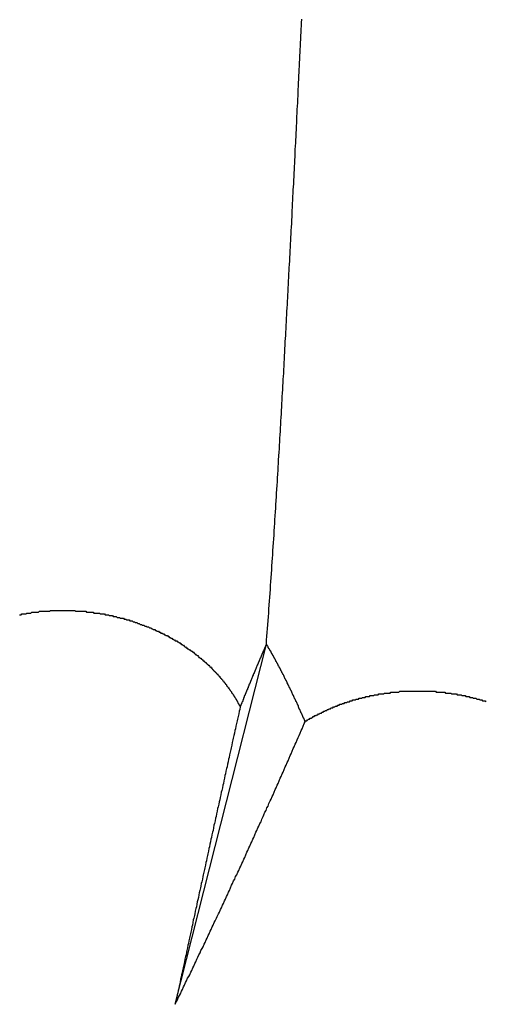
# Model space of a CAD drawing. Extents: x 1107 to 4046, y 937 to 3355.
# Tile 363 of 656: x 2136.133 to 2136.669, y 2668.065 to 2669.198. Entities that reach past the tile are written whole.
import ezdxf

# ---------------------------------------------------------------- set-up
doc = ezdxf.new("R2010")
doc.units = 0
doc.layers.add('KF_VIDA_L___C_REAR', color=7, linetype='CONTINUOUS')

# ---------------------------------------------------------------- blocks, each defined once
blk = doc.blocks.new('KF_VIDA_L___C_REAR')
at = {"layer": 'KF_VIDA_L___C_REAR'}
blk.add_line((-50.666892, 978.852269), (-50.562136, 979.2662), dxfattribs=at)
for points in [[(-50.5621, 979.266, 0), (-50.5618, 979.271, 0), (-50.5615, 979.275, 0), (-50.5611, 979.28, 0), (-50.5608, 979.284, 0), (-50.5604, 979.289, 0), (-50.5601, 979.293, 0), (-50.5598, 979.298, 0), (-50.5594, 979.302, 0), (-50.5591, 979.307, 0), (-50.5588, 979.311, 0), (-50.5585, 979.316, 0), (-50.5582, 979.32, 0), (-50.5578, 979.325, 0), (-50.5575, 979.329, 0), (-50.5572, 979.334, 0), (-50.5569, 979.338, 0), (-50.5566, 979.343, 0), (-50.5563, 979.347, 0), (-50.556, 979.352, 0), (-50.5557, 979.356, 0), (-50.5554, 979.361, 0), (-50.5551, 979.365, 0), (-50.5548, 979.369, 0), (-50.5545, 979.374, 0), (-50.5542, 979.378, 0), (-50.5539, 979.383, 0), (-50.5536, 979.387, 0), (-50.5533, 979.392, 0), (-50.553, 979.396, 0), (-50.5527, 979.401, 0), (-50.5524, 979.405, 0), (-50.5522, 979.409, 0), (-50.5519, 979.414, 0), (-50.5516, 979.418, 0), (-50.5513, 979.423, 0), (-50.5511, 979.427, 0), (-50.5508, 979.431, 0), (-50.5505, 979.436, 0), (-50.5503, 979.44, 0), (-50.55, 979.444, 0), (-50.5497, 979.449, 0), (-50.5495, 979.453, 0), (-50.5492, 979.457, 0), (-50.549, 979.462, 0), (-50.5487, 979.466, 0), (-50.5485, 979.47, 0), (-50.5482, 979.474, 0), (-50.548, 979.478, 0), (-50.5477, 979.483, 0), (-50.5475, 979.487, 0), (-50.5472, 979.491, 0), (-50.547, 979.495, 0), (-50.5467, 979.499, 0), (-50.5465, 979.503, 0), (-50.5463, 979.507, 0), (-50.546, 979.511, 0), (-50.5458, 979.515, 0), (-50.5456, 979.519, 0), (-50.5453, 979.523, 0), (-50.5451, 979.527, 0), (-50.5449, 979.531, 0), (-50.5447, 979.535, 0), (-50.5444, 979.539, 0), (-50.5442, 979.543, 0), (-50.544, 979.547, 0), (-50.5438, 979.551, 0), (-50.5435, 979.555, 0), (-50.5433, 979.559, 0), (-50.5431, 979.563, 0), (-50.5429, 979.567, 0), (-50.5426, 979.571, 0), (-50.5424, 979.574, 0), (-50.5422, 979.578, 0), (-50.542, 979.582, 0), (-50.5418, 979.586, 0), (-50.5416, 979.59, 0), (-50.5413, 979.594, 0), (-50.5411, 979.598, 0), (-50.5409, 979.602, 0), (-50.5407, 979.606, 0), (-50.5405, 979.61, 0), (-50.5403, 979.614, 0), (-50.54, 979.618, 0), (-50.5398, 979.621, 0), (-50.5396, 979.625, 0), (-50.5394, 979.629, 0), (-50.5392, 979.633, 0), (-50.539, 979.637, 0), (-50.5388, 979.641, 0), (-50.5386, 979.645, 0), (-50.5384, 979.649, 0), (-50.5381, 979.653, 0), (-50.5379, 979.657, 0), (-50.5377, 979.661, 0), (-50.5375, 979.664, 0), (-50.5373, 979.668, 0), (-50.5371, 979.672, 0), (-50.5369, 979.676, 0), (-50.5367, 979.68, 0), (-50.5365, 979.684, 0), (-50.5363, 979.688, 0), (-50.5361, 979.692, 0), (-50.5359, 979.696, 0), (-50.5357, 979.699, 0), (-50.5355, 979.703, 0), (-50.5353, 979.707, 0), (-50.5351, 979.711, 0), (-50.5348, 979.715, 0), (-50.5346, 979.719, 0), (-50.5344, 979.723, 0), (-50.5342, 979.727, 0), (-50.534, 979.73, 0), (-50.5338, 979.734, 0), (-50.5336, 979.738, 0), (-50.5334, 979.742, 0), (-50.5332, 979.746, 0), (-50.533, 979.75, 0), (-50.5328, 979.754, 0), (-50.5326, 979.758, 0), (-50.5325, 979.761, 0), (-50.5323, 979.765, 0), (-50.5321, 979.769, 0), (-50.5319, 979.773, 0), (-50.5317, 979.777, 0), (-50.5315, 979.781, 0), (-50.5313, 979.785, 0), (-50.5311, 979.789, 0), (-50.5309, 979.792, 0), (-50.5307, 979.796, 0), (-50.5305, 979.8, 0), (-50.5303, 979.804, 0), (-50.5301, 979.808, 0), (-50.5299, 979.812, 0), (-50.5297, 979.816, 0), (-50.5295, 979.819, 0), (-50.5293, 979.823, 0), (-50.5291, 979.827, 0), (-50.529, 979.831, 0), (-50.5288, 979.835, 0), (-50.5286, 979.839, 0), (-50.5284, 979.843, 0), (-50.5282, 979.846, 0), (-50.528, 979.85, 0), (-50.5278, 979.854, 0), (-50.5276, 979.858, 0), (-50.5274, 979.862, 0), (-50.5272, 979.866, 0), (-50.527, 979.87, 0), (-50.5269, 979.873, 0), (-50.5267, 979.877, 0), (-50.5265, 979.881, 0), (-50.5263, 979.885, 0), (-50.5261, 979.889, 0), (-50.5259, 979.893, 0), (-50.5257, 979.897, 0), (-50.5255, 979.9, 0), (-50.5254, 979.904, 0), (-50.5252, 979.908, 0), (-50.525, 979.912, 0), (-50.5248, 979.916, 0), (-50.5246, 979.92, 0), (-50.5244, 979.924, 0), (-50.5242, 979.927, 0), (-50.5241, 979.931, 0), (-50.5239, 979.935, 0), (-50.5237, 979.939, 0), (-50.5235, 979.943, 0), (-50.5233, 979.947, 0), (-50.5231, 979.95, 0), (-50.523, 979.954, 0), (-50.5228, 979.958, 0), (-50.5226, 979.962, 0), (-50.5224, 979.966, 0), (-50.5222, 979.97, 0), (-50.522, 979.974, 0), (-50.5218, 979.977, 0), (-50.5217, 979.981, 0), (-50.5215, 979.985, 0)], [(-50.8462, 979.3, 0), (-50.8453, 979.3, 0), (-50.8443, 979.3, 0), (-50.8434, 979.301, 0), (-50.8424, 979.301, 0), (-50.8415, 979.301, 0), (-50.8406, 979.301, 0), (-50.8396, 979.301, 0), (-50.8387, 979.301, 0), (-50.8377, 979.302, 0), (-50.8368, 979.302, 0), (-50.8358, 979.302, 0), (-50.8349, 979.302, 0), (-50.8339, 979.302, 0), (-50.833, 979.302, 0), (-50.832, 979.303, 0), (-50.831, 979.303, 0), (-50.8301, 979.303, 0), (-50.8291, 979.303, 0), (-50.8282, 979.303, 0), (-50.8272, 979.303, 0), (-50.8262, 979.303, 0), (-50.8253, 979.303, 0), (-50.8243, 979.303, 0), (-50.8233, 979.304, 0), (-50.8224, 979.304, 0), (-50.8214, 979.304, 0), (-50.8204, 979.304, 0), (-50.8195, 979.304, 0), (-50.8185, 979.304, 0), (-50.8175, 979.304, 0), (-50.8166, 979.304, 0), (-50.8156, 979.304, 0), (-50.8146, 979.304, 0), (-50.8137, 979.304, 0), (-50.8127, 979.304, 0), (-50.8117, 979.304, 0), (-50.8107, 979.305, 0), (-50.8098, 979.305, 0), (-50.8088, 979.305, 0), (-50.8078, 979.305, 0), (-50.8068, 979.305, 0), (-50.8059, 979.305, 0), (-50.8049, 979.305, 0), (-50.8039, 979.305, 0), (-50.8029, 979.305, 0), (-50.802, 979.305, 0), (-50.801, 979.305, 0), (-50.8, 979.305, 0), (-50.799, 979.305, 0), (-50.7981, 979.305, 0), (-50.7971, 979.305, 0), (-50.7961, 979.305, 0), (-50.7951, 979.305, 0), (-50.7942, 979.305, 0), (-50.7932, 979.305, 0), (-50.7922, 979.305, 0), (-50.7913, 979.305, 0), (-50.7903, 979.305, 0), (-50.7893, 979.305, 0), (-50.7883, 979.305, 0), (-50.7874, 979.305, 0), (-50.7864, 979.305, 0), (-50.7854, 979.305, 0), (-50.7845, 979.305, 0), (-50.7835, 979.305, 0), (-50.7825, 979.305, 0), (-50.7816, 979.304, 0), (-50.7806, 979.304, 0), (-50.7796, 979.304, 0), (-50.7787, 979.304, 0), (-50.7777, 979.304, 0), (-50.7767, 979.304, 0), (-50.7758, 979.304, 0), (-50.7748, 979.304, 0), (-50.7738, 979.304, 0), (-50.7729, 979.304, 0), (-50.7719, 979.304, 0), (-50.771, 979.304, 0), (-50.77, 979.304, 0), (-50.7691, 979.303, 0), (-50.7681, 979.303, 0), (-50.7671, 979.303, 0), (-50.7662, 979.303, 0), (-50.7652, 979.303, 0), (-50.7643, 979.303, 0), (-50.7634, 979.303, 0), (-50.7624, 979.303, 0), (-50.7615, 979.303, 0), (-50.7605, 979.302, 0), (-50.7596, 979.302, 0), (-50.7586, 979.302, 0), (-50.7577, 979.302, 0), (-50.7568, 979.302, 0), (-50.7558, 979.302, 0), (-50.7549, 979.302, 0), (-50.754, 979.302, 0), (-50.753, 979.301, 0), (-50.7521, 979.301, 0), (-50.7512, 979.301, 0), (-50.7503, 979.301, 0), (-50.7494, 979.301, 0), (-50.7484, 979.301, 0), (-50.7475, 979.3, 0), (-50.7466, 979.3, 0), (-50.7457, 979.3, 0), (-50.7448, 979.3, 0), (-50.7439, 979.3, 0), (-50.743, 979.299, 0), (-50.7421, 979.299, 0), (-50.7411, 979.299, 0), (-50.7402, 979.299, 0), (-50.7393, 979.299, 0), (-50.7384, 979.298, 0), (-50.7375, 979.298, 0), (-50.7366, 979.298, 0), (-50.7357, 979.298, 0), (-50.7348, 979.298, 0), (-50.7339, 979.297, 0), (-50.7329, 979.297, 0), (-50.732, 979.297, 0), (-50.7311, 979.297, 0), (-50.7302, 979.296, 0), (-50.7293, 979.296, 0), (-50.7284, 979.296, 0), (-50.7275, 979.296, 0), (-50.7266, 979.296, 0), (-50.7256, 979.295, 0), (-50.7247, 979.295, 0), (-50.7238, 979.295, 0), (-50.7229, 979.294, 0), (-50.722, 979.294, 0), (-50.7211, 979.294, 0), (-50.7202, 979.294, 0), (-50.7193, 979.293, 0), (-50.7184, 979.293, 0), (-50.7174, 979.293, 0), (-50.7165, 979.293, 0), (-50.7156, 979.292, 0), (-50.7147, 979.292, 0), (-50.7138, 979.292, 0), (-50.7129, 979.291, 0), (-50.712, 979.291, 0), (-50.7111, 979.291, 0), (-50.7102, 979.29, 0), (-50.7093, 979.29, 0), (-50.7084, 979.29, 0), (-50.7075, 979.289, 0), (-50.7066, 979.289, 0), (-50.7057, 979.289, 0), (-50.7048, 979.288, 0), (-50.7039, 979.288, 0), (-50.703, 979.288, 0), (-50.7021, 979.287, 0), (-50.7012, 979.287, 0), (-50.7003, 979.287, 0), (-50.6994, 979.286, 0), (-50.6985, 979.286, 0), (-50.6977, 979.286, 0), (-50.6968, 979.285, 0), (-50.6959, 979.285, 0), (-50.695, 979.285, 0), (-50.6941, 979.284, 0), (-50.6932, 979.284, 0), (-50.6924, 979.283, 0), (-50.6915, 979.283, 0), (-50.6906, 979.283, 0), (-50.6897, 979.282, 0), (-50.6889, 979.282, 0), (-50.688, 979.281, 0), (-50.6871, 979.281, 0), (-50.6862, 979.281, 0), (-50.6854, 979.28, 0), (-50.6845, 979.28, 0), (-50.6837, 979.279, 0), (-50.6828, 979.279, 0), (-50.6819, 979.279, 0), (-50.6811, 979.278, 0), (-50.6802, 979.278, 0), (-50.6794, 979.277, 0), (-50.6785, 979.277, 0), (-50.6777, 979.276, 0), (-50.6769, 979.276, 0), (-50.676, 979.276, 0), (-50.6752, 979.275, 0), (-50.6743, 979.275, 0), (-50.6735, 979.274, 0), (-50.6727, 979.274, 0), (-50.6718, 979.273, 0), (-50.671, 979.273, 0), (-50.6702, 979.272, 0), (-50.6694, 979.272, 0), (-50.6686, 979.271, 0), (-50.6677, 979.271, 0), (-50.6669, 979.27, 0), (-50.6661, 979.27, 0), (-50.6653, 979.27, 0), (-50.6645, 979.269, 0), (-50.6637, 979.269, 0), (-50.6629, 979.268, 0), (-50.6621, 979.268, 0), (-50.6613, 979.267, 0), (-50.6605, 979.267, 0), (-50.6597, 979.266, 0), (-50.659, 979.266, 0), (-50.6582, 979.265, 0), (-50.6574, 979.265, 0), (-50.6566, 979.264, 0), (-50.6559, 979.263, 0), (-50.6551, 979.263, 0), (-50.6543, 979.262, 0), (-50.6536, 979.262, 0), (-50.6528, 979.261, 0), (-50.652, 979.261, 0), (-50.6513, 979.26, 0), (-50.6505, 979.26, 0), (-50.6498, 979.259, 0), (-50.649, 979.259, 0), (-50.6483, 979.258, 0), (-50.6476, 979.258, 0), (-50.6468, 979.257, 0), (-50.6461, 979.257, 0), (-50.6454, 979.256, 0), (-50.6446, 979.255, 0), (-50.6439, 979.255, 0), (-50.6432, 979.254, 0), (-50.6425, 979.254, 0), (-50.6418, 979.253, 0), (-50.6411, 979.253, 0), (-50.6404, 979.252, 0), (-50.6397, 979.251, 0), (-50.639, 979.251, 0), (-50.6383, 979.25, 0), (-50.6376, 979.25, 0), (-50.6369, 979.249, 0), (-50.6362, 979.249, 0), (-50.6356, 979.248, 0), (-50.6349, 979.247, 0), (-50.6342, 979.247, 0), (-50.6335, 979.246, 0), (-50.6329, 979.246, 0), (-50.6322, 979.245, 0), (-50.6316, 979.245, 0), (-50.6309, 979.244, 0), (-50.6303, 979.243, 0), (-50.6296, 979.243, 0), (-50.629, 979.242, 0), (-50.6283, 979.242, 0), (-50.6277, 979.241, 0), (-50.6271, 979.24, 0), (-50.6264, 979.24, 0), (-50.6258, 979.239, 0), (-50.6252, 979.239, 0), (-50.6246, 979.238, 0), (-50.624, 979.237, 0), (-50.6234, 979.237, 0), (-50.6228, 979.236, 0), (-50.6222, 979.235, 0), (-50.6216, 979.235, 0), (-50.621, 979.234, 0), (-50.6204, 979.234, 0), (-50.6198, 979.233, 0), (-50.6192, 979.232, 0), (-50.6187, 979.232, 0), (-50.6181, 979.231, 0), (-50.6175, 979.231, 0), (-50.617, 979.23, 0), (-50.6164, 979.229, 0), (-50.6159, 979.229, 0), (-50.6153, 979.228, 0), (-50.6148, 979.227, 0), (-50.6142, 979.227, 0), (-50.6137, 979.226, 0), (-50.6132, 979.226, 0), (-50.6126, 979.225, 0), (-50.6121, 979.224, 0), (-50.6116, 979.224, 0), (-50.6111, 979.223, 0), (-50.6106, 979.222, 0), (-50.6101, 979.222, 0), (-50.6095, 979.221, 0), (-50.609, 979.22, 0), (-50.6085, 979.22, 0), (-50.608, 979.219, 0), (-50.6075, 979.218, 0), (-50.6071, 979.218, 0), (-50.6066, 979.217, 0), (-50.6061, 979.216, 0), (-50.6056, 979.216, 0), (-50.6051, 979.215, 0), (-50.6046, 979.214, 0), (-50.6042, 979.214, 0), (-50.6037, 979.213, 0), (-50.6032, 979.212, 0), (-50.6027, 979.212, 0), (-50.6023, 979.211, 0), (-50.6018, 979.21, 0), (-50.6014, 979.21, 0), (-50.6009, 979.209, 0), (-50.6005, 979.208, 0), (-50.6, 979.208, 0), (-50.5996, 979.207, 0), (-50.5991, 979.206, 0), (-50.5987, 979.206, 0), (-50.5983, 979.205, 0), (-50.5978, 979.204, 0), (-50.5974, 979.203, 0), (-50.597, 979.203, 0), (-50.5966, 979.202, 0), (-50.5961, 979.201, 0), (-50.5957, 979.201, 0), (-50.5953, 979.2, 0), (-50.5949, 979.199, 0), (-50.5945, 979.198, 0), (-50.5941, 979.198, 0), (-50.5937, 979.197, 0), (-50.5933, 979.196, 0), (-50.593, 979.196, 0), (-50.5926, 979.195, 0), (-50.5922, 979.194, 0)], [(-50.5621, 979.266, 0), (-50.5623, 979.266, 0), (-50.5625, 979.265, 0), (-50.5627, 979.265, 0), (-50.5629, 979.265, 0), (-50.5631, 979.264, 0), (-50.5632, 979.264, 0), (-50.5634, 979.263, 0), (-50.5636, 979.263, 0), (-50.5638, 979.262, 0), (-50.564, 979.262, 0), (-50.5642, 979.262, 0), (-50.5644, 979.261, 0), (-50.5646, 979.261, 0), (-50.5648, 979.26, 0), (-50.565, 979.26, 0), (-50.5652, 979.259, 0), (-50.5654, 979.259, 0), (-50.5656, 979.258, 0), (-50.5657, 979.258, 0), (-50.5659, 979.258, 0), (-50.5661, 979.257, 0), (-50.5663, 979.257, 0), (-50.5665, 979.256, 0), (-50.5668, 979.256, 0), (-50.567, 979.255, 0), (-50.5672, 979.255, 0), (-50.5674, 979.254, 0), (-50.5676, 979.254, 0), (-50.5678, 979.253, 0), (-50.568, 979.253, 0), (-50.5682, 979.252, 0), (-50.5684, 979.252, 0), (-50.5686, 979.251, 0), (-50.5688, 979.251, 0), (-50.569, 979.25, 0), (-50.5692, 979.25, 0), (-50.5695, 979.249, 0), (-50.5697, 979.249, 0), (-50.5699, 979.248, 0), (-50.5701, 979.248, 0), (-50.5703, 979.247, 0), (-50.5705, 979.247, 0), (-50.5708, 979.246, 0), (-50.571, 979.246, 0), (-50.5712, 979.245, 0), (-50.5714, 979.245, 0), (-50.5716, 979.244, 0), (-50.5719, 979.244, 0), (-50.5721, 979.243, 0), (-50.5723, 979.243, 0), (-50.5725, 979.242, 0), (-50.5728, 979.242, 0), (-50.573, 979.241, 0), (-50.5732, 979.241, 0), (-50.5734, 979.24, 0), (-50.5737, 979.239, 0), (-50.5739, 979.239, 0), (-50.5741, 979.238, 0), (-50.5744, 979.238, 0), (-50.5746, 979.237, 0), (-50.5748, 979.237, 0), (-50.5751, 979.236, 0), (-50.5753, 979.236, 0), (-50.5755, 979.235, 0), (-50.5758, 979.234, 0), (-50.576, 979.234, 0), (-50.5762, 979.233, 0), (-50.5765, 979.233, 0), (-50.5767, 979.232, 0), (-50.577, 979.232, 0), (-50.5772, 979.231, 0), (-50.5774, 979.23, 0), (-50.5777, 979.23, 0), (-50.5779, 979.229, 0), (-50.5782, 979.229, 0), (-50.5784, 979.228, 0), (-50.5787, 979.227, 0), (-50.5789, 979.227, 0), (-50.5792, 979.226, 0), (-50.5794, 979.226, 0), (-50.5797, 979.225, 0), (-50.5799, 979.224, 0), (-50.5802, 979.224, 0), (-50.5804, 979.223, 0), (-50.5807, 979.223, 0), (-50.5809, 979.222, 0), (-50.5812, 979.221, 0), (-50.5814, 979.221, 0), (-50.5817, 979.22, 0), (-50.5819, 979.22, 0), (-50.5822, 979.219, 0), (-50.5824, 979.218, 0), (-50.5827, 979.218, 0), (-50.583, 979.217, 0), (-50.5832, 979.216, 0), (-50.5835, 979.216, 0), (-50.5837, 979.215, 0), (-50.584, 979.214, 0), (-50.5843, 979.214, 0), (-50.5845, 979.213, 0), (-50.5848, 979.213, 0), (-50.5851, 979.212, 0), (-50.5853, 979.211, 0), (-50.5856, 979.211, 0), (-50.5859, 979.21, 0), (-50.5861, 979.209, 0), (-50.5864, 979.209, 0), (-50.5867, 979.208, 0), (-50.5869, 979.207, 0), (-50.5872, 979.207, 0), (-50.5875, 979.206, 0), (-50.5877, 979.205, 0), (-50.588, 979.205, 0), (-50.5883, 979.204, 0), (-50.5886, 979.203, 0), (-50.5888, 979.202, 0), (-50.5891, 979.202, 0), (-50.5894, 979.201, 0), (-50.5897, 979.2, 0), (-50.59, 979.2, 0), (-50.5902, 979.199, 0), (-50.5905, 979.198, 0), (-50.5908, 979.198, 0), (-50.5911, 979.197, 0), (-50.5914, 979.196, 0), (-50.5916, 979.196, 0), (-50.5919, 979.195, 0), (-50.5922, 979.194, 0)], [(-50.5175, 979.177, 0), (-50.5179, 979.178, 0), (-50.5183, 979.179, 0), (-50.5186, 979.18, 0), (-50.519, 979.181, 0), (-50.5194, 979.181, 0), (-50.5198, 979.182, 0), (-50.5201, 979.183, 0), (-50.5205, 979.184, 0), (-50.5209, 979.185, 0), (-50.5213, 979.186, 0), (-50.5216, 979.187, 0), (-50.522, 979.187, 0), (-50.5224, 979.188, 0), (-50.5227, 979.189, 0), (-50.5231, 979.19, 0), (-50.5235, 979.191, 0), (-50.5239, 979.191, 0), (-50.5242, 979.192, 0), (-50.5246, 979.193, 0), (-50.525, 979.194, 0), (-50.5253, 979.195, 0), (-50.5257, 979.196, 0), (-50.5261, 979.196, 0), (-50.5264, 979.197, 0), (-50.5268, 979.198, 0), (-50.5272, 979.199, 0), (-50.5275, 979.2, 0), (-50.5279, 979.2, 0), (-50.5283, 979.201, 0), (-50.5286, 979.202, 0), (-50.529, 979.203, 0), (-50.5294, 979.203, 0), (-50.5297, 979.204, 0), (-50.5301, 979.205, 0), (-50.5304, 979.206, 0), (-50.5308, 979.207, 0), (-50.5312, 979.207, 0), (-50.5315, 979.208, 0), (-50.5319, 979.209, 0), (-50.5323, 979.21, 0), (-50.5326, 979.21, 0), (-50.533, 979.211, 0), (-50.5333, 979.212, 0), (-50.5337, 979.213, 0), (-50.534, 979.213, 0), (-50.5344, 979.214, 0), (-50.5348, 979.215, 0), (-50.5351, 979.216, 0), (-50.5355, 979.216, 0), (-50.5358, 979.217, 0), (-50.5362, 979.218, 0), (-50.5365, 979.219, 0), (-50.5369, 979.219, 0), (-50.5373, 979.22, 0), (-50.5376, 979.221, 0), (-50.538, 979.221, 0), (-50.5383, 979.222, 0), (-50.5387, 979.223, 0), (-50.539, 979.224, 0), (-50.5394, 979.224, 0), (-50.5397, 979.225, 0), (-50.5401, 979.226, 0), (-50.5404, 979.226, 0), (-50.5408, 979.227, 0), (-50.5411, 979.228, 0), (-50.5415, 979.229, 0), (-50.5418, 979.229, 0), (-50.5422, 979.23, 0), (-50.5425, 979.231, 0), (-50.5429, 979.231, 0), (-50.5432, 979.232, 0), (-50.5436, 979.233, 0), (-50.5439, 979.233, 0), (-50.5443, 979.234, 0), (-50.5446, 979.235, 0), (-50.5449, 979.235, 0), (-50.5453, 979.236, 0), (-50.5456, 979.237, 0), (-50.546, 979.237, 0), (-50.5463, 979.238, 0), (-50.5467, 979.239, 0), (-50.547, 979.239, 0), (-50.5473, 979.24, 0), (-50.5477, 979.241, 0), (-50.548, 979.241, 0), (-50.5484, 979.242, 0), (-50.5487, 979.242, 0), (-50.549, 979.243, 0), (-50.5494, 979.244, 0), (-50.5497, 979.244, 0), (-50.5501, 979.245, 0), (-50.5504, 979.246, 0), (-50.5507, 979.246, 0), (-50.5511, 979.247, 0), (-50.5514, 979.247, 0), (-50.5517, 979.248, 0), (-50.5521, 979.249, 0), (-50.5524, 979.249, 0), (-50.5527, 979.25, 0), (-50.5531, 979.251, 0), (-50.5534, 979.251, 0), (-50.5537, 979.252, 0), (-50.5541, 979.252, 0), (-50.5544, 979.253, 0), (-50.5547, 979.253, 0), (-50.555, 979.254, 0), (-50.5554, 979.255, 0), (-50.5557, 979.255, 0), (-50.556, 979.256, 0), (-50.5564, 979.256, 0), (-50.5567, 979.257, 0), (-50.557, 979.258, 0), (-50.5573, 979.258, 0), (-50.5577, 979.259, 0), (-50.558, 979.259, 0), (-50.5583, 979.26, 0), (-50.5586, 979.26, 0), (-50.5589, 979.261, 0), (-50.5593, 979.261, 0), (-50.5596, 979.262, 0), (-50.5599, 979.262, 0), (-50.5602, 979.263, 0), (-50.5605, 979.264, 0), (-50.5609, 979.264, 0), (-50.5612, 979.265, 0), (-50.5615, 979.265, 0), (-50.5618, 979.266, 0), (-50.5621, 979.266, 0)], [(-50.5175, 979.177, 0), (-50.5169, 979.178, 0), (-50.5162, 979.178, 0), (-50.5156, 979.178, 0), (-50.5149, 979.179, 0), (-50.5143, 979.179, 0), (-50.5136, 979.18, 0), (-50.5129, 979.18, 0), (-50.5123, 979.18, 0), (-50.5116, 979.181, 0), (-50.511, 979.181, 0), (-50.5103, 979.181, 0), (-50.5096, 979.182, 0), (-50.509, 979.182, 0), (-50.5083, 979.183, 0), (-50.5076, 979.183, 0), (-50.507, 979.183, 0), (-50.5063, 979.184, 0), (-50.5056, 979.184, 0), (-50.5049, 979.184, 0), (-50.5043, 979.185, 0), (-50.5036, 979.185, 0), (-50.5029, 979.185, 0), (-50.5022, 979.186, 0), (-50.5016, 979.186, 0), (-50.5009, 979.186, 0), (-50.5002, 979.187, 0), (-50.4995, 979.187, 0), (-50.4988, 979.187, 0), (-50.4981, 979.188, 0), (-50.4975, 979.188, 0), (-50.4968, 979.188, 0), (-50.4961, 979.189, 0), (-50.4954, 979.189, 0), (-50.4947, 979.189, 0), (-50.494, 979.19, 0), (-50.4933, 979.19, 0), (-50.4927, 979.19, 0), (-50.492, 979.191, 0), (-50.4913, 979.191, 0), (-50.4906, 979.191, 0), (-50.4899, 979.192, 0), (-50.4892, 979.192, 0), (-50.4885, 979.192, 0), (-50.4878, 979.193, 0), (-50.4871, 979.193, 0), (-50.4864, 979.193, 0), (-50.4856, 979.193, 0), (-50.4849, 979.194, 0), (-50.4842, 979.194, 0), (-50.4835, 979.194, 0), (-50.4828, 979.195, 0), (-50.482, 979.195, 0), (-50.4813, 979.195, 0), (-50.4806, 979.195, 0), (-50.4799, 979.196, 0), (-50.4791, 979.196, 0), (-50.4784, 979.196, 0), (-50.4776, 979.197, 0), (-50.4769, 979.197, 0), (-50.4762, 979.197, 0), (-50.4754, 979.197, 0), (-50.4747, 979.198, 0), (-50.4739, 979.198, 0), (-50.4732, 979.198, 0), (-50.4724, 979.198, 0), (-50.4717, 979.199, 0), (-50.4709, 979.199, 0), (-50.4702, 979.199, 0), (-50.4694, 979.199, 0), (-50.4686, 979.2, 0), (-50.4679, 979.2, 0), (-50.4671, 979.2, 0), (-50.4663, 979.2, 0), (-50.4656, 979.201, 0), (-50.4648, 979.201, 0), (-50.464, 979.201, 0), (-50.4633, 979.201, 0), (-50.4625, 979.202, 0), (-50.4617, 979.202, 0), (-50.4609, 979.202, 0), (-50.4602, 979.202, 0), (-50.4594, 979.202, 0), (-50.4586, 979.203, 0), (-50.4578, 979.203, 0), (-50.457, 979.203, 0), (-50.4562, 979.203, 0), (-50.4554, 979.204, 0), (-50.4546, 979.204, 0), (-50.4539, 979.204, 0), (-50.4531, 979.204, 0), (-50.4523, 979.204, 0), (-50.4515, 979.205, 0), (-50.4507, 979.205, 0), (-50.4499, 979.205, 0), (-50.4491, 979.205, 0), (-50.4483, 979.205, 0), (-50.4475, 979.206, 0), (-50.4467, 979.206, 0), (-50.4459, 979.206, 0), (-50.445, 979.206, 0), (-50.4442, 979.206, 0), (-50.4434, 979.206, 0), (-50.4426, 979.207, 0), (-50.4418, 979.207, 0), (-50.441, 979.207, 0), (-50.4402, 979.207, 0), (-50.4394, 979.207, 0), (-50.4385, 979.207, 0), (-50.4377, 979.208, 0), (-50.4369, 979.208, 0), (-50.4361, 979.208, 0), (-50.4353, 979.208, 0), (-50.4344, 979.208, 0), (-50.4336, 979.208, 0), (-50.4328, 979.209, 0), (-50.432, 979.209, 0), (-50.4312, 979.209, 0), (-50.4303, 979.209, 0), (-50.4295, 979.209, 0), (-50.4287, 979.209, 0), (-50.4278, 979.209, 0), (-50.427, 979.209, 0), (-50.4262, 979.21, 0), (-50.4254, 979.21, 0), (-50.4245, 979.21, 0), (-50.4237, 979.21, 0), (-50.4229, 979.21, 0), (-50.422, 979.21, 0), (-50.4212, 979.21, 0), (-50.4204, 979.21, 0), (-50.4195, 979.21, 0), (-50.4187, 979.211, 0), (-50.4178, 979.211, 0), (-50.417, 979.211, 0), (-50.4162, 979.211, 0), (-50.4153, 979.211, 0), (-50.4145, 979.211, 0), (-50.4137, 979.211, 0), (-50.4128, 979.211, 0), (-50.412, 979.211, 0), (-50.4111, 979.211, 0), (-50.4103, 979.211, 0), (-50.4095, 979.211, 0), (-50.4086, 979.212, 0), (-50.4078, 979.212, 0), (-50.4069, 979.212, 0), (-50.4061, 979.212, 0), (-50.4052, 979.212, 0), (-50.4044, 979.212, 0), (-50.4036, 979.212, 0), (-50.4027, 979.212, 0), (-50.4019, 979.212, 0), (-50.401, 979.212, 0), (-50.4002, 979.212, 0), (-50.3994, 979.212, 0), (-50.3985, 979.212, 0), (-50.3977, 979.212, 0), (-50.3968, 979.212, 0), (-50.396, 979.212, 0), (-50.3951, 979.212, 0), (-50.3943, 979.212, 0), (-50.3935, 979.212, 0), (-50.3926, 979.212, 0), (-50.3918, 979.212, 0), (-50.3909, 979.212, 0), (-50.3901, 979.212, 0), (-50.3893, 979.212, 0), (-50.3884, 979.212, 0), (-50.3876, 979.212, 0), (-50.3867, 979.212, 0), (-50.3859, 979.212, 0), (-50.3851, 979.212, 0), (-50.3842, 979.212, 0), (-50.3834, 979.212, 0), (-50.3825, 979.212, 0), (-50.3817, 979.212, 0), (-50.3809, 979.212, 0), (-50.38, 979.212, 0), (-50.3792, 979.212, 0), (-50.3784, 979.212, 0), (-50.3775, 979.212, 0), (-50.3767, 979.212, 0), (-50.3759, 979.212, 0), (-50.375, 979.212, 0), (-50.3742, 979.212, 0), (-50.3734, 979.212, 0), (-50.3725, 979.212, 0), (-50.3717, 979.212, 0), (-50.3709, 979.212, 0), (-50.37, 979.212, 0), (-50.3692, 979.212, 0), (-50.3684, 979.212, 0), (-50.3676, 979.212, 0), (-50.3667, 979.211, 0), (-50.3659, 979.211, 0), (-50.3651, 979.211, 0), (-50.3643, 979.211, 0), (-50.3634, 979.211, 0), (-50.3626, 979.211, 0), (-50.3618, 979.211, 0), (-50.361, 979.211, 0), (-50.3602, 979.211, 0), (-50.3594, 979.211, 0), (-50.3585, 979.211, 0), (-50.3577, 979.211, 0), (-50.3569, 979.211, 0), (-50.3561, 979.21, 0), (-50.3553, 979.21, 0), (-50.3545, 979.21, 0), (-50.3537, 979.21, 0), (-50.3529, 979.21, 0), (-50.3521, 979.21, 0), (-50.3513, 979.21, 0), (-50.3505, 979.21, 0), (-50.3497, 979.21, 0), (-50.3489, 979.209, 0), (-50.3481, 979.209, 0), (-50.3473, 979.209, 0), (-50.3465, 979.209, 0), (-50.3457, 979.209, 0), (-50.3449, 979.209, 0), (-50.3441, 979.209, 0), (-50.3433, 979.209, 0), (-50.3425, 979.208, 0), (-50.3418, 979.208, 0), (-50.341, 979.208, 0), (-50.3402, 979.208, 0), (-50.3394, 979.208, 0), (-50.3386, 979.208, 0), (-50.3379, 979.208, 0), (-50.3371, 979.207, 0), (-50.3363, 979.207, 0), (-50.3355, 979.207, 0), (-50.3348, 979.207, 0), (-50.334, 979.207, 0), (-50.3332, 979.207, 0), (-50.3325, 979.206, 0), (-50.3317, 979.206, 0), (-50.3309, 979.206, 0), (-50.3301, 979.206, 0), (-50.3294, 979.206, 0), (-50.3286, 979.206, 0), (-50.3278, 979.205, 0), (-50.3271, 979.205, 0), (-50.3263, 979.205, 0), (-50.3255, 979.205, 0), (-50.3248, 979.205, 0), (-50.324, 979.204, 0), (-50.3232, 979.204, 0), (-50.3224, 979.204, 0), (-50.3217, 979.204, 0), (-50.3209, 979.204, 0), (-50.3201, 979.203, 0), (-50.3194, 979.203, 0), (-50.3186, 979.203, 0), (-50.3178, 979.203, 0), (-50.3171, 979.203, 0), (-50.3163, 979.202, 0), (-50.3155, 979.202, 0), (-50.3148, 979.202, 0), (-50.314, 979.202, 0), (-50.3132, 979.201, 0), (-50.3125, 979.201, 0), (-50.3117, 979.201, 0), (-50.3109, 979.201, 0), (-50.3102, 979.201, 0), (-50.3094, 979.2, 0)], [(-50.5922, 979.194, 0), (-50.5928, 979.191, 0), (-50.5934, 979.189, 0), (-50.594, 979.186, 0), (-50.5947, 979.183, 0), (-50.5953, 979.18, 0), (-50.5959, 979.178, 0), (-50.5965, 979.175, 0), (-50.5971, 979.172, 0), (-50.5977, 979.169, 0), (-50.5983, 979.167, 0), (-50.5989, 979.164, 0), (-50.5996, 979.161, 0), (-50.6002, 979.158, 0), (-50.6008, 979.156, 0), (-50.6014, 979.153, 0), (-50.602, 979.15, 0), (-50.6026, 979.147, 0), (-50.6032, 979.145, 0), (-50.6038, 979.142, 0), (-50.6044, 979.139, 0), (-50.605, 979.136, 0), (-50.6056, 979.134, 0), (-50.6062, 979.131, 0), (-50.6068, 979.128, 0), (-50.6074, 979.125, 0), (-50.608, 979.123, 0), (-50.6086, 979.12, 0), (-50.6092, 979.117, 0), (-50.6098, 979.115, 0), (-50.6104, 979.112, 0), (-50.611, 979.109, 0), (-50.6116, 979.106, 0), (-50.6122, 979.104, 0), (-50.6128, 979.101, 0), (-50.6134, 979.098, 0), (-50.614, 979.096, 0), (-50.6146, 979.093, 0), (-50.6152, 979.09, 0), (-50.6158, 979.087, 0), (-50.6164, 979.085, 0), (-50.617, 979.082, 0), (-50.6176, 979.079, 0), (-50.6182, 979.077, 0), (-50.6188, 979.074, 0), (-50.6194, 979.071, 0), (-50.62, 979.068, 0), (-50.6206, 979.066, 0), (-50.6212, 979.063, 0), (-50.6218, 979.06, 0), (-50.6224, 979.058, 0), (-50.6229, 979.055, 0), (-50.6235, 979.052, 0), (-50.6241, 979.05, 0), (-50.6247, 979.047, 0), (-50.6253, 979.044, 0), (-50.6259, 979.042, 0), (-50.6265, 979.039, 0), (-50.6271, 979.036, 0), (-50.6277, 979.033, 0), (-50.6282, 979.031, 0), (-50.6288, 979.028, 0), (-50.6294, 979.025, 0), (-50.63, 979.023, 0), (-50.6306, 979.02, 0), (-50.6312, 979.017, 0), (-50.6317, 979.015, 0), (-50.6323, 979.012, 0), (-50.6329, 979.009, 0), (-50.6335, 979.007, 0), (-50.6341, 979.004, 0), (-50.6347, 979.001, 0), (-50.6352, 978.999, 0), (-50.6358, 978.996, 0), (-50.6364, 978.993, 0), (-50.637, 978.991, 0), (-50.6375, 978.988, 0), (-50.6381, 978.986, 0), (-50.6387, 978.983, 0), (-50.6393, 978.98, 0), (-50.6399, 978.978, 0), (-50.6404, 978.975, 0), (-50.641, 978.972, 0), (-50.6416, 978.97, 0), (-50.6422, 978.967, 0), (-50.6427, 978.964, 0), (-50.6433, 978.962, 0), (-50.6439, 978.959, 0), (-50.6444, 978.956, 0), (-50.645, 978.954, 0), (-50.6456, 978.951, 0), (-50.6462, 978.949, 0), (-50.6467, 978.946, 0), (-50.6473, 978.943, 0), (-50.6479, 978.941, 0), (-50.6484, 978.938, 0), (-50.649, 978.935, 0), (-50.6496, 978.933, 0), (-50.6501, 978.93, 0), (-50.6507, 978.928, 0), (-50.6513, 978.925, 0), (-50.6518, 978.922, 0), (-50.6524, 978.92, 0), (-50.653, 978.917, 0), (-50.6535, 978.914, 0), (-50.6541, 978.912, 0), (-50.6546, 978.909, 0), (-50.6552, 978.907, 0), (-50.6558, 978.904, 0), (-50.6563, 978.901, 0), (-50.6569, 978.899, 0), (-50.6575, 978.896, 0), (-50.658, 978.894, 0), (-50.6586, 978.891, 0), (-50.6591, 978.888, 0), (-50.6597, 978.886, 0), (-50.6602, 978.883, 0), (-50.6608, 978.881, 0), (-50.6614, 978.878, 0), (-50.6619, 978.875, 0), (-50.6625, 978.873, 0), (-50.663, 978.87, 0), (-50.6636, 978.868, 0), (-50.6641, 978.865, 0), (-50.6647, 978.863, 0), (-50.6652, 978.86, 0), (-50.6658, 978.857, 0), (-50.6663, 978.855, 0), (-50.6669, 978.852, 0)], [(-50.6669, 978.852, 0), (-50.6657, 978.855, 0), (-50.6645, 978.857, 0), (-50.6633, 978.86, 0), (-50.6622, 978.862, 0), (-50.661, 978.864, 0), (-50.6598, 978.867, 0), (-50.6586, 978.869, 0), (-50.6574, 978.872, 0), (-50.6562, 978.874, 0), (-50.6551, 978.877, 0), (-50.6539, 978.879, 0), (-50.6527, 978.882, 0), (-50.6515, 978.884, 0), (-50.6503, 978.886, 0), (-50.6492, 978.889, 0), (-50.648, 978.891, 0), (-50.6468, 978.894, 0), (-50.6456, 978.896, 0), (-50.6444, 978.899, 0), (-50.6433, 978.901, 0), (-50.6421, 978.904, 0), (-50.6409, 978.906, 0), (-50.6397, 978.909, 0), (-50.6385, 978.911, 0), (-50.6374, 978.914, 0), (-50.6362, 978.916, 0), (-50.635, 978.918, 0), (-50.6338, 978.921, 0), (-50.6327, 978.923, 0), (-50.6315, 978.926, 0), (-50.6303, 978.928, 0), (-50.6291, 978.931, 0), (-50.628, 978.933, 0), (-50.6268, 978.936, 0), (-50.6256, 978.938, 0), (-50.6244, 978.941, 0), (-50.6233, 978.943, 0), (-50.6221, 978.946, 0), (-50.6209, 978.948, 0), (-50.6197, 978.951, 0), (-50.6186, 978.953, 0), (-50.6174, 978.956, 0), (-50.6162, 978.958, 0), (-50.615, 978.961, 0), (-50.6139, 978.963, 0), (-50.6127, 978.966, 0), (-50.6115, 978.968, 0), (-50.6103, 978.971, 0), (-50.6092, 978.973, 0), (-50.608, 978.976, 0), (-50.6068, 978.978, 0), (-50.6057, 978.981, 0), (-50.6045, 978.983, 0), (-50.6033, 978.986, 0), (-50.6022, 978.989, 0), (-50.601, 978.991, 0), (-50.5998, 978.994, 0), (-50.5986, 978.996, 0), (-50.5975, 978.999, 0), (-50.5963, 979.001, 0), (-50.5951, 979.004, 0), (-50.594, 979.006, 0), (-50.5928, 979.009, 0), (-50.5916, 979.011, 0), (-50.5905, 979.014, 0), (-50.5893, 979.016, 0), (-50.5881, 979.019, 0), (-50.587, 979.021, 0), (-50.5858, 979.024, 0), (-50.5846, 979.027, 0), (-50.5835, 979.029, 0), (-50.5823, 979.032, 0), (-50.5811, 979.034, 0), (-50.58, 979.037, 0), (-50.5788, 979.039, 0), (-50.5776, 979.042, 0), (-50.5765, 979.044, 0), (-50.5753, 979.047, 0), (-50.5742, 979.05, 0), (-50.573, 979.052, 0), (-50.5718, 979.055, 0), (-50.5707, 979.057, 0), (-50.5695, 979.06, 0), (-50.5683, 979.062, 0), (-50.5672, 979.065, 0), (-50.566, 979.068, 0), (-50.5649, 979.07, 0), (-50.5637, 979.073, 0), (-50.5625, 979.075, 0), (-50.5614, 979.078, 0), (-50.5602, 979.08, 0), (-50.5591, 979.083, 0), (-50.5579, 979.086, 0), (-50.5567, 979.088, 0), (-50.5556, 979.091, 0), (-50.5544, 979.093, 0), (-50.5533, 979.096, 0), (-50.5521, 979.099, 0), (-50.551, 979.101, 0), (-50.5498, 979.104, 0), (-50.5486, 979.106, 0), (-50.5475, 979.109, 0), (-50.5463, 979.112, 0), (-50.5452, 979.114, 0), (-50.544, 979.117, 0), (-50.5429, 979.119, 0), (-50.5417, 979.122, 0), (-50.5406, 979.125, 0), (-50.5394, 979.127, 0), (-50.5382, 979.13, 0), (-50.5371, 979.132, 0), (-50.5359, 979.135, 0), (-50.5348, 979.138, 0), (-50.5336, 979.14, 0), (-50.5325, 979.143, 0), (-50.5313, 979.146, 0), (-50.5302, 979.148, 0), (-50.529, 979.151, 0), (-50.5279, 979.153, 0), (-50.5267, 979.156, 0), (-50.5256, 979.159, 0), (-50.5244, 979.161, 0), (-50.5233, 979.164, 0), (-50.5221, 979.167, 0), (-50.521, 979.169, 0), (-50.5198, 979.172, 0), (-50.5187, 979.175, 0), (-50.5175, 979.177, 0)]]:
    blk.add_polyline3d(points, dxfattribs=at)

msp = doc.modelspace()

# ---------------------------------------------------------------- block references
at = {"layer": 'KF_VIDA_L___C_REAR'}
msp.add_blockref('KF_VIDA_L___C_REAR', (2186.9791, 1689.2132), dxfattribs=at)

doc.saveas('drawing.dxf')
